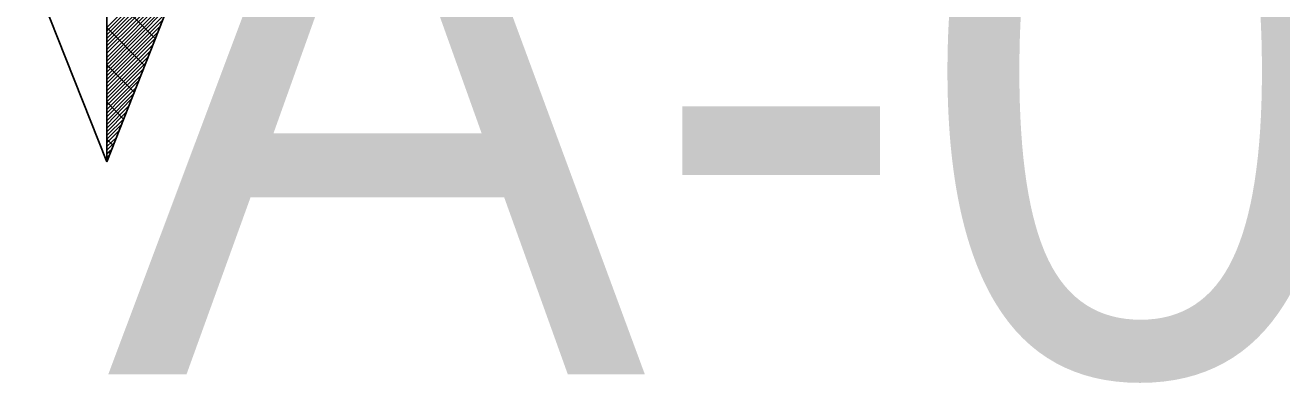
# Model space of a CAD drawing. Extents: x -729889 to -691139, y -995431 to -974354.
# Drawn here: x -725477.28 to -725473.126, y -978460.066 to -978458.884 of the extents above; entities that cross this region are included whole.
import ezdxf

# ---------------------------------------------------------------- set-up
doc = ezdxf.new("R2010")
doc.units = 0
doc.layers.add('Atributy', color=7, linetype='Continuous')
doc.layers.add('Světelný bod se zemním svítidlem', color=7, linetype='Continuous')

# ---------------------------------------------------------------- blocks, each defined once
blk = doc.blocks.new('Světlo')
at = {"layer": 'Světelný bod se zemním svítidlem'}
for p, q in [((0, 1.6939), (0, -1.3043)), ((0, 0), (0, -1.3043)), ((0, -1.3043), (0.3687, -0.3687)), ((0, -1.3043), (0.3687, -0.3687)), ((0, -0.8609), (0.2887, -0.5722)), ((0, -1.3043), (-0.2696, -0.6209)), ((0, -0.873), (0.28, -0.593)), ((0, -0.8852), (0.273, -0.6122)), ((0.2696, -0.6209), (0, -1.3043)), ((0, -0.8974), (0.2643, -0.633)), ((0, -0.9096), (0.2574, -0.6539)), ((0, -0.9217), (0.2487, -0.673)), ((0, -0.9339), (0.2417, -0.6939)), ((0, -0.9461), (0.233, -0.7148)), ((0, -0.96), (0.2243, -0.7339)), ((0.16, -0.8974), (0, -0.7374)), ((0, -0.9722), (0.2174, -0.7548)), ((0, -0.9843), (0.2087, -0.7757)), ((0, -0.9965), (0.2, -0.7948)), ((0, -1.0087), (0.193, -0.8157)), ((0, -1.0209), (0.1843, -0.8365)), ((0, -1.033), (0.1774, -0.8557)), ((0.1252, -0.9861), (0, -0.8609)), ((0, -1.0452), (0.1687, -0.8765)), ((0, -1.0574), (0.16, -0.8974)), ((0, -1.0696), (0.153, -0.9165)), ((0, -1.0817), (0.1443, -0.9374)), ((0, -1.0939), (0.1374, -0.9583)), ((0, -1.1061), (0.1287, -0.9774)), ((0.0904, -1.0748), (0, -0.9843)), ((0, -1.1183), (0.12, -0.9983)), ((0, -1.1322), (0.113, -1.0191)), ((0, -1.1443), (0.1043, -1.0383)), ((0, -1.1565), (0.0974, -1.0591)), ((0, -1.1687), (0.0887, -1.08)), ((0, -1.1809), (0.08, -1.0991)), ((0.0557, -1.1635), (0, -1.1061)), ((0, -1.193), (0.073, -1.12)), ((0, -1.2052), (0.0643, -1.1409)), ((0, -1.2174), (0.0574, -1.1617)), ((0, -1.2296), (0.0487, -1.1809)), ((0, -1.2417), (0.04, -1.2017)), ((0, -1.2539), (0.033, -1.2226)), ((0.0209, -1.2504), (0, -1.2296)), ((0, -1.2661), (0.0243, -1.2417)), ((0, -1.2783), (0.0174, -1.2626)), ((0, -1.2904), (0.0087, -1.2835)), ((0, -1.3043), (0, -1.3026))]:
    blk.add_line(p, q, dxfattribs=at)

msp = doc.modelspace()

# ---------------------------------------------------------------- block references
at = {"layer": 'Světelný bod se zemním svítidlem', "xscale": 1.0005800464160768, "yscale": 1.0005800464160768}
msp.add_blockref('Světlo', (-725477.01, -978458.03), dxfattribs=at)

# ---------------------------------------------------------------- texts
at = {"layer": 'Atributy'}
msp.add_text('A-0193', height=2, dxfattribs=at).set_placement((-725477.01, -978460.0376))

doc.saveas('drawing.dxf')
